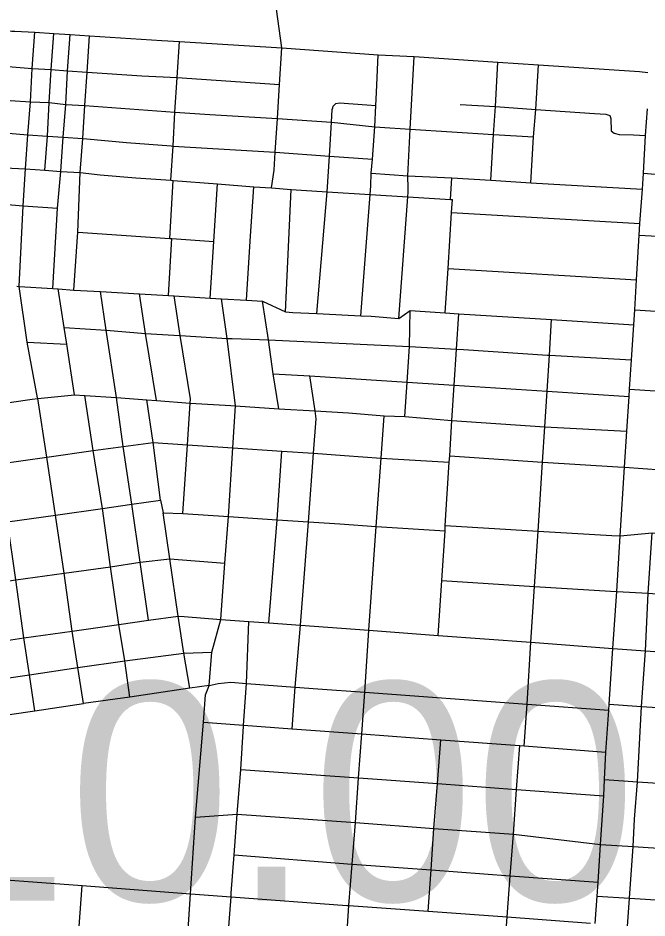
# Model space of a CAD drawing. Extents: x 1659811 to 1934326, y 644115 to 934867.
# Drawn here: x 1830080 to 1833252, y 707120 to 711655 of the extents above; entities that cross this region are included whole.
import ezdxf

# ---------------------------------------------------------------- set-up
doc = ezdxf.new("R2010")
doc.units = 0
for name, color, linetype in [('Default', 7, 'Continuous'), ('GM_X_City_Street', 7, 'Continuous'), ('GM_X_US_Route', 7, 'Continuous')]:
    doc.layers.add(name, color=color, linetype=linetype)

msp = doc.modelspace()

# ---------------------------------------------------------------- linework, layer by layer
at = {"layer": 'GM_X_City_Street'}
for points in [[(1831410.2, 711504), (1831327.8, 712102), (1831306.9, 712266.1), (1831267.1, 712517.7), (1831233, 712757.8), (1831197.2, 713003.3), (1831157.1, 713261.8), (1831156.5, 713265.5)], [(1830179.2, 709741.3), (1830127.3, 710022), (1830086.1, 710302.9), (1830106.3, 710708.4), (1830117.9, 710894.4), (1830130.4, 711066.8), (1830142.9, 711233.1), (1830152.4, 711400.8), (1830165.4, 711583.8)], [(1830215.1, 710887.4), (1830228.4, 711059.8), (1830238.1, 711228.3), (1830247.5, 711395.2), (1830260.9, 711576.3)], [(1830300, 710931.2), (1830308.3, 711054.1), (1830321.8, 711218.6), (1830330.6, 711389.1), (1830343.6, 711571)], [(1830429.3, 711382.6), (1830440.6, 711565.6)], [(1830851.9, 710837.2), (1830862.3, 711009.7), (1830871.9, 711181.2), (1830883.1, 711354.3), (1830894.3, 711536)], [(1831358.7, 710799), (1831371.8, 710888.9), (1831377.6, 710979.5), (1831388.7, 711148.4), (1831399.1, 711319), (1831410.2, 711504)], [(1831809.7, 710155), (1831856.8, 710765.3), (1831859.2, 710809.9), (1831861.6, 710873.7), (1831867.9, 710943.4), (1831879.9, 711107.2), (1831885.4, 711213.2), (1831888.5, 711280), (1831896.3, 711470.1)], [(1832047.2, 710776.7), (1832048.5, 710797.6), (1832046.5, 710859.9), (1832058, 711095), (1832078.8, 711461)], [(1829848, 711422.7), (1829874.8, 711420.5), (1829972.6, 711414.1), (1830050.6, 711408.8), (1830152.4, 711400.8), (1830247.5, 711395.2), (1830330.6, 711389.1), (1830429.3, 711382.6)], [(1832464.6, 710837.5), (1832478.7, 711068.2), (1832487.5, 711208.2), (1832500.5, 711432.8)], [(1832667.2, 710824.8), (1832679.9, 711055.4), (1832691, 711194.5), (1832705.4, 711418.9)], [(1830362.2, 710284.2), (1830381.3, 710575.2), (1830394.7, 710876), (1830406.5, 711047.7), (1830417.9, 711213.3), (1830429.3, 711382.6)], [(1830429.3, 711382.6), (1830705.2, 711363.8), (1830883.1, 711354.3)], [(1830883.1, 711354.3), (1831399.1, 711319)], [(1829715.1, 711259), (1829863.3, 711249.6), (1829932.4, 711245.9), (1829962.3, 711244.3), (1830041.5, 711239.9), (1830142.9, 711233.1), (1830238.1, 711228.3), (1830321.8, 711218.6), (1830417.9, 711213.3), (1830871.9, 711181.2), (1831048.3, 711168.9), (1831388.7, 711148.4), (1831661.1, 711130), (1831879.9, 711107.2), (1831905, 711105.5)], [(1831587.8, 710165.6), (1831640.1, 710779.3), (1831651.4, 710958.4), (1831661.1, 711130), (1831664.9, 711193.9), (1831667.5, 711202.5), (1831670.1, 711211.2), (1831683.3, 711223.5), (1831700.9, 711227.5), (1831839.2, 711216.8), (1831885.4, 711213.2)], [(1832310.3, 711219.8), (1832487.5, 711208.2), (1832691, 711194.5), (1832987.7, 711174.1), (1833044.6, 711169.6), (1833064.8, 711163), (1833069.7, 711148), (1833070.8, 711086.4), (1833085.9, 711075.1), (1833111.1, 711068.4), (1833183.7, 711065.6), (1833244.8, 711063.2)], [(1832990.7, 707093), (1833000.7, 707230.2), (1833005.3, 707301.7), (1833018.3, 707491.3), (1833034.3, 707735.6), (1833038.5, 707817.6), (1833045.5, 707955.8), (1833060.1, 708167.8), (1833062.1, 708198.6), (1833080.6, 708478.3), (1833099.5, 708765.3), (1833117.2, 709045.3), (1833138.7, 709392.2), (1833150.7, 709572.9), (1833162.3, 709748.2), (1833164.6, 709784.2), (1833174.1, 709933), (1833185.5, 710109.2), (1833190.5, 710184.2), (1833199.9, 710336.2), (1833213.5, 710561), (1833216.6, 710619.3), (1833228.8, 710792.1), (1833234.3, 710872.6), (1833244.8, 711063.2), (1833254, 711196.4)], [(1831905, 711105.5), (1832058, 711095), (1832478.7, 711068.2), (1832679.9, 711055.4)], [(1829842.9, 711086.4), (1829852.1, 711085.9), (1829949.6, 711080.2), (1830031.1, 711073.9), (1830130.4, 711066.8), (1830228.4, 711059.8), (1830308.3, 711054.1), (1830406.5, 711047.7), (1830428.1, 711045.7)], [(1830428.1, 711045.7), (1830628.1, 711027.4), (1830853.2, 711010.3)], [(1830853.2, 711010.3), (1830862.3, 711009.7), (1831377.6, 710979.5), (1831651.4, 710958.4)], [(1829759.5, 710917.4), (1829840.5, 710912.2), (1829940.1, 710905.7), (1830014.7, 710900.7), (1830117.9, 710894.4), (1830215.1, 710887.4), (1830296.7, 710882.3), (1830394.7, 710876), (1830495.4, 710865.2), (1830674.9, 710849.3), (1830851.9, 710837.2), (1830863.5, 710836), (1831086.1, 710819.2), (1831270.4, 710804.6), (1831358.7, 710799), (1831457.7, 710791.4), (1831640.1, 710779.3), (1831856.8, 710765.3), (1832045.7, 710753.8), (1832260.6, 710741.2), (1832272.1, 710740.4)], [(1830256.1, 710291.4), (1830280.3, 710697), (1830296.7, 710882.3), (1830300, 710931.2)], [(1831651.4, 710958.4), (1831867.9, 710943.4)], [(1831861.6, 710873.7), (1832046.5, 710859.9), (1832267.9, 710849.3), (1832464.6, 710837.5), (1832667.2, 710824.8), (1832840.8, 710814.7), (1833228.8, 710792.1)], [(1833234.3, 710872.6), (1833409.1, 710858.6), (1833586.5, 710848.6), (1833791.3, 710834.7), (1833920.6, 710825.1), (1834029.2, 710818.2), (1834088.2, 710816.5), (1834096, 710855.5)], [(1830846.3, 710544.6), (1830863.5, 710836)], [(1832260.6, 710741.2), (1832267.9, 710849.3)], [(1831049.7, 710243.2), (1831067.7, 710529), (1831086.1, 710819.2)], [(1831233.3, 710233), (1831251.5, 710530.4), (1831270.4, 710804.6)], [(1831429.4, 710173.8), (1831457.7, 710791.4)], [(1829786.8, 710734.2), (1829929.4, 710723), (1830106.3, 710708.4), (1830280.3, 710697)], [(1832000.2, 710141.2), (1832045.7, 710753.8), (1832047.2, 710776.7)], [(1832235, 710169.3), (1832249.7, 710393.2), (1832267.1, 710674.4), (1832272.1, 710740.4)], [(1832267.1, 710674.4), (1833216.6, 710619.3)], [(1830381.3, 710575.2), (1830846.3, 710544.6), (1830856.1, 710543.8), (1831067.7, 710529)], [(1833213.5, 710561), (1833394.9, 710550.8), (1833563.5, 710540.2), (1833583.2, 710538.9)], [(1830839.2, 710256), (1830856.1, 710543.8)], [(1832249.7, 710393.2), (1833199.9, 710336.2)], [(1830074.5, 710303.9), (1830086.1, 710302.9), (1830256.1, 710291.4), (1830282.2, 710289.6), (1830362.2, 710284.2), (1830496.9, 710276.4), (1830693.8, 710265.7), (1830839.2, 710256), (1830867.5, 710254.6), (1831049.7, 710243.2), (1831107.1, 710239.8), (1831233.3, 710233), (1831313.5, 710228.6), (1831429.4, 710173.8), (1831466.7, 710171.4), (1831587.8, 710165.6), (1831809.7, 710155), (1831860.6, 710152.6), (1832000.2, 710141.2), (1832058.5, 710180.5), (1832235, 710169.3), (1832303.1, 710165), (1832771.5, 710135.8), (1833185.5, 710109.2)], [(1830364.7, 709756.3), (1830326.5, 710010.8), (1830313, 710096.1), (1830282.2, 710289.6)], [(1830697.1, 708912.6), (1830654, 709205.2), (1830611.5, 709496.6), (1830576.8, 709742.3), (1830525.3, 710082), (1830496.9, 710276.4)], [(1830778.1, 709728.2), (1830724.1, 710066.1), (1830693.8, 710265.7)], [(1830912.3, 709159), (1830935.2, 709504), (1830948.5, 709714.6), (1830949.6, 709735.6), (1830898.9, 710055.6), (1830867.5, 710254.6)], [(1831044.3, 708292.3), (1831057.2, 708460.2), (1831103.3, 708625), (1831123.7, 708908), (1831141.5, 709143.4), (1831163.7, 709489), (1831177.3, 709700.2), (1831134.7, 710040.7), (1831107.1, 710239.8)], [(1831395.1, 709685.7), (1831367.4, 709862.4), (1831342.9, 710034.2), (1831313.5, 710228.6)], [(1832031.1, 709646.9), (1832043.6, 709819.6), (1832055, 709999.4), (1832058.5, 710180.5)], [(1832199.6, 708543.8), (1832217.9, 708821), (1832233.9, 709071.2), (1832235.3, 709098.2), (1832255.1, 709416.2), (1832257.3, 709448.8), (1832268.8, 709627.3), (1832280.5, 709804.8), (1832292.1, 709986.4), (1832303.1, 710165)], [(1833190.5, 710184.2), (1833374.1, 710172.4), (1833539.9, 710161.2), (1833880.1, 710138.8), (1834048.9, 710127.6), (1834198.6, 710117.8)], [(1832633.1, 707987.4), (1832647.3, 708197.8), (1832666.7, 708509.8), (1832685.1, 708790.8), (1832702.9, 709070), (1832724.9, 709417), (1832736.3, 709594.9), (1832748.1, 709775.2), (1832759.9, 709956), (1832771.5, 710135.8)], [(1830313, 710096.1), (1830525.3, 710082), (1830724.1, 710066.1), (1830895.4, 710055.8)], [(1830895.4, 710055.8), (1830898.9, 710055.6), (1831134.7, 710040.7), (1831160.3, 710039.9)], [(1830127.3, 710022), (1830326.5, 710010.8)], [(1831160.3, 710039.9), (1831342.9, 710034.2), (1832055, 709999.4), (1832292.1, 709986.4), (1832326.5, 709984.1)], [(1832326.5, 709984.1), (1832750.2, 709956.6)], [(1832750.2, 709956.6), (1832759.9, 709956), (1833174.1, 709933)], [(1831367.4, 709862.4), (1831551.7, 709851.9), (1832043.6, 709819.6), (1832280.5, 709804.8), (1832748.1, 709775.2), (1833162.3, 709748.2)], [(1831462.7, 708074.2), (1831478.5, 708284.1), (1831504.3, 708595.3), (1831545.5, 709116.7), (1831570.5, 709462.2), (1831583.3, 709634.8), (1831579, 709675), (1831551.7, 709851.9)], [(1833164.6, 709784.2), (1833345.3, 709773.3), (1833514.6, 709762.8), (1833854.3, 709739), (1834193.5, 709716.8), (1834364.4, 709704.6), (1834538.1, 709693), (1834865.9, 709671), (1835202.1, 709648.8), (1835546.1, 709628.2), (1835877.9, 709606.2), (1836250.5, 709580.4), (1836640.5, 709554.8), (1836999.4, 709531.4), (1837423.7, 709501.2), (1837842.5, 709472.4), (1838207.9, 709446.6), (1838572.7, 709421)], [(1830151.5, 709734.2), (1830179.7, 709738.4), (1830364.7, 709756.3), (1830416.9, 709752.9), (1830576.8, 709742.3), (1830729.5, 709731.3), (1830778.1, 709728.2), (1830948.5, 709714.6), (1831153.3, 709701.7)], [(1830406.7, 708223.2), (1830382.3, 708382.5), (1830354.3, 708565.8), (1830312.7, 708858.4), (1830269.9, 709150.8), (1830226.3, 709443), (1830179.7, 709738.4), (1830179.2, 709741.3)], [(1830643.5, 708232.6), (1830618.6, 708416.2), (1830589.4, 708599.5), (1830546.4, 708890.3), (1830506.6, 709184.4), (1830459.8, 709475.5), (1830416.9, 709752.9)], [(1828951.5, 709560.4), (1829201.5, 709596.4), (1829437.7, 709631), (1829697.1, 709668.7), (1829942.1, 709703.6), (1830151.5, 709734.2)], [(1830164.9, 708163.8), (1830137.9, 708346.1), (1830110.3, 708531.8), (1830068.9, 708824), (1830027, 709115.8), (1829985.2, 709407.8), (1829942.1, 709703.6)], [(1830798.9, 709226), (1830762.1, 709516.3), (1830729.5, 709731.3)], [(1831153.3, 709701.7), (1831177.3, 709700.2), (1831395.1, 709685.7), (1831579, 709675), (1831746.8, 709665.8), (1831926.5, 709651.1), (1832031.1, 709646.9), (1832268.8, 709627.3), (1832736.3, 709594.9), (1833150.7, 709572.9)], [(1831641.5, 705691.4), (1831663.2, 706020.4), (1831689.7, 706354.4), (1831701.3, 706517.2), (1831719.9, 706766), (1831734.6, 706975.5), (1831748.9, 707183.2), (1831765.2, 707392.2), (1831783.1, 707602.2), (1831798.2, 707827.4), (1831813.5, 708047.8), (1831828.8, 708258.6), (1831849.8, 708569.9), (1831887.1, 709093), (1831912.1, 709438), (1831926.5, 709651.1)], [(1828993.4, 709265.6), (1829244.1, 709303.4), (1829481.2, 709335), (1829740.3, 709373.6), (1829985.2, 709407.8), (1830226.3, 709443), (1830459.8, 709475.5), (1830611.5, 709496.6), (1830762.1, 709516.3), (1830935.2, 709504), (1831163.7, 709489), (1831410.1, 709472.8), (1831570.5, 709462.2), (1831727.3, 709451.1), (1831912.1, 709438), (1832255.1, 709416.2)], [(1831345.1, 708607.1), (1831387.7, 709127.2), (1831410.1, 709472.8)], [(1832257.3, 709448.8), (1832724.9, 709417), (1833105.6, 709394.2)], [(1833105.6, 709394.2), (1833138.7, 709392.2), (1833324.4, 709377.6), (1833489.5, 709365.8), (1833829.5, 709343.2), (1834169.1, 709319.8), (1834340.5, 709308.6), (1834513.9, 709298), (1834844.1, 709275.8), (1835172.9, 709254)], [(1829035.7, 708972.6), (1829287.4, 709008.8), (1829523.9, 709043.2), (1829782.3, 709080.2), (1830027, 709115.8), (1830269.9, 709150.8), (1830506.6, 709184.4), (1830654, 709205.2), (1830798.9, 709226), (1830811.7, 709162.2), (1830912.3, 709159), (1831141.5, 709143.4), (1831387.7, 709127.2), (1831545.5, 709116.7), (1831703.4, 709106.6), (1831887.1, 709093), (1832233.9, 709071.2)], [(1830946.6, 708279.2), (1830916.4, 708455.4), (1830888.9, 708640.8), (1830845.6, 708929.7), (1830811.7, 709162.2)], [(1832235.3, 709098.2), (1832702.9, 709070), (1833075.5, 709047.8)], [(1833075.5, 709047.8), (1833117.2, 709045.3), (1833277.6, 709061.1), (1833299.4, 709059.8), (1833468, 709049.1), (1833808.7, 709025), (1834154.5, 709001), (1834495.7, 708975.8), (1834806.6, 708952.4)], [(1833153.6, 707077.1), (1833163.5, 707220.4), (1833182.7, 707480.4), (1833189.1, 707618.8), (1833204.4, 707807.2), (1833224, 708186.6), (1833244.3, 708466.4), (1833258.8, 708756.3), (1833277.6, 709061.1)], [(1829079, 708680.6), (1829329.9, 708717.2), (1829566.2, 708751), (1829823.7, 708787.6), (1830068.9, 708824), (1830312.7, 708858.4), (1830546.4, 708890.3), (1830697.1, 708912.6), (1830845.6, 708929.7), (1831123.7, 708908)], [(1830738.7, 708620.8), (1830697.1, 708912.6)], [(1832217.9, 708821), (1832685.1, 708790.8), (1833068.5, 708767.2)], [(1833068.5, 708767.2), (1833099.5, 708765.3), (1833258.8, 708756.3), (1833449.5, 708741.6), (1833789.4, 708717.1), (1833918.7, 708707.5)], [(1829889.3, 708499.2), (1830110.3, 708531.8), (1830354.3, 708565.8), (1830589.4, 708599.5), (1830738.7, 708620.8), (1830888.9, 708640.8), (1830918.4, 708639.6), (1831103.3, 708625), (1831243.7, 708614.6), (1831345.1, 708607.1), (1831504.3, 708595.3), (1831849.8, 708569.9), (1832199.6, 708543.8), (1832666.7, 708509.8), (1833080.6, 708478.3), (1833244.3, 708466.4), (1833430.7, 708452.6)], [(1831216.9, 708087.3), (1831217.1, 708091.9), (1831233, 708302.2), (1831243.7, 708614.6)], [(1829634.6, 708268.1), (1829893.3, 708310.5), (1830137.9, 708346.1), (1830382.3, 708382.5), (1830618.6, 708416.2), (1830916.4, 708455.4), (1831057.2, 708460.2)], [(1831035.2, 708269.3), (1831044.3, 708292.3), (1830946.6, 708279.2), (1830643.5, 708232.6), (1830410.2, 708200.8), (1830406.7, 708223.2)], [(1831044.3, 708292.3), (1831090.1, 708302.6), (1831153.8, 708308.2), (1831233, 708302.2), (1831478.5, 708284.1), (1831593.1, 708275.7), (1831828.8, 708258.6), (1832647.3, 708197.8), (1833060.1, 708167.8)], [(1830847.9, 705736.6), (1830870.9, 706069.8), (1830892.7, 706402), (1830904.4, 706574.7), (1830921.5, 706823.2), (1830936, 707035), (1830950.5, 707242.8), (1830975.7, 707628.7), (1831016.2, 708106.8), (1831025.7, 708245.3), (1831035.2, 708269.3)], [(1829660.2, 708090), (1829919.7, 708128.4), (1830164.9, 708163.8), (1830410.2, 708200.8)], [(1833062.1, 708198.6), (1833224, 708186.6), (1833412.2, 708174.7), (1833752.3, 708150.6), (1834094.3, 708127.4), (1834437.9, 708104), (1834555.7, 708096.4), (1834764.3, 708082.2), (1834907.1, 708071.5)], [(1831016.2, 708106.8), (1831217.1, 708091.9), (1831462.7, 708074.2), (1831813.5, 708047.8), (1832212.2, 708017.8), (1832611.1, 707988.8), (1832633.1, 707987.4), (1833045.5, 707955.8)], [(1831187, 707666), (1831204.3, 707868.9), (1831216.9, 708087.3)], [(1832148.4, 707154.1), (1832163.6, 707363.8), (1832177.6, 707571.3), (1832196.2, 707797.7), (1832212.2, 708017.8)], [(1832461.4, 705971.8), (1832484.1, 706307.8), (1832496.4, 706462.9), (1832515.7, 706707), (1832531.9, 706918.3), (1832547.9, 707126), (1832562.8, 707333.2), (1832578.7, 707542), (1832594.9, 707768.2), (1832611.1, 707988.8)], [(1831204.3, 707868.9), (1831798.2, 707827.4), (1832196.2, 707797.7), (1832594.9, 707768.2), (1833034.3, 707735.6)], [(1833038.5, 707817.6), (1833204.4, 707807.2), (1833386.7, 707794), (1833728.3, 707773), (1834071.1, 707743.9), (1834329, 707726.1), (1834531.3, 707713.3), (1834872.9, 707654.6), (1835231.2, 707630.9), (1835253.2, 707641.1)], [(1831156.1, 707244.7), (1831170.7, 707439.2), (1831185.1, 707643.5), (1831187, 707666)], [(1830975.7, 707628.7), (1831185.1, 707643.5), (1831783.1, 707602.2), (1832177.6, 707571.3), (1832578.7, 707542), (1833018.3, 707491.3), (1833182.7, 707480.4), (1833716.5, 707444.6), (1834020.9, 707421.1), (1834512.1, 707387.9), (1834599.5, 707382.2), (1834852.4, 707342.7), (1835227.6, 707317.8)], [(1831170.7, 707439.2), (1831764.1, 707392.3)], [(1831764.1, 707392.3), (1831765.2, 707392.2), (1832163.6, 707363.8), (1832562.8, 707333.2), (1833005.3, 707301.7)], [(1829267.9, 707369.2), (1829527.5, 707349.8), (1829769, 707331.7), (1830403.8, 707283.4), (1830950.5, 707242.8), (1831154.8, 707227.8), (1831738.5, 707184)], [(1830299.3, 705770.8), (1830321.1, 706102), (1830342.3, 706434.4), (1830354.8, 706615), (1830372.3, 706866.8), (1830388.1, 707077.7), (1830403.8, 707283.4)], [(1831140.5, 707034), (1831154.8, 707227.8), (1831156.1, 707244.7)], [(1833000.7, 707230.2), (1833163.5, 707220.4), (1833697.3, 707186.8)], [(1831738.5, 707184), (1831748.9, 707183.2), (1832148.4, 707154.1), (1832547.9, 707126), (1832966.7, 707094.8)]]:
    msp.add_lwpolyline(points, dxfattribs=at)
at = {"layer": 'GM_X_US_Route'}
msp.add_lwpolyline([(1829913.7, 711600.3), (1829953.7, 711596), (1830026.6, 711590.8), (1830049.1, 711589), (1830063.9, 711588.1), (1830165.4, 711583.8), (1830260.9, 711576.3), (1830343.6, 711571), (1830440.6, 711565.6), (1830806.1, 711541.3), (1830894.3, 711536), (1831410.2, 711504), (1831896.3, 711470.1), (1832078.8, 711461), (1832500.5, 711432.8), (1832705.4, 711418.9), (1833214.9, 711385.9), (1833255.7, 711379.8)], dxfattribs=at)

# ---------------------------------------------------------------- texts
at = {"layer": 'Default'}
msp.add_text('10.00', height=1100, dxfattribs=at).set_placement((1829518, 707207.3))

doc.saveas('drawing.dxf')
